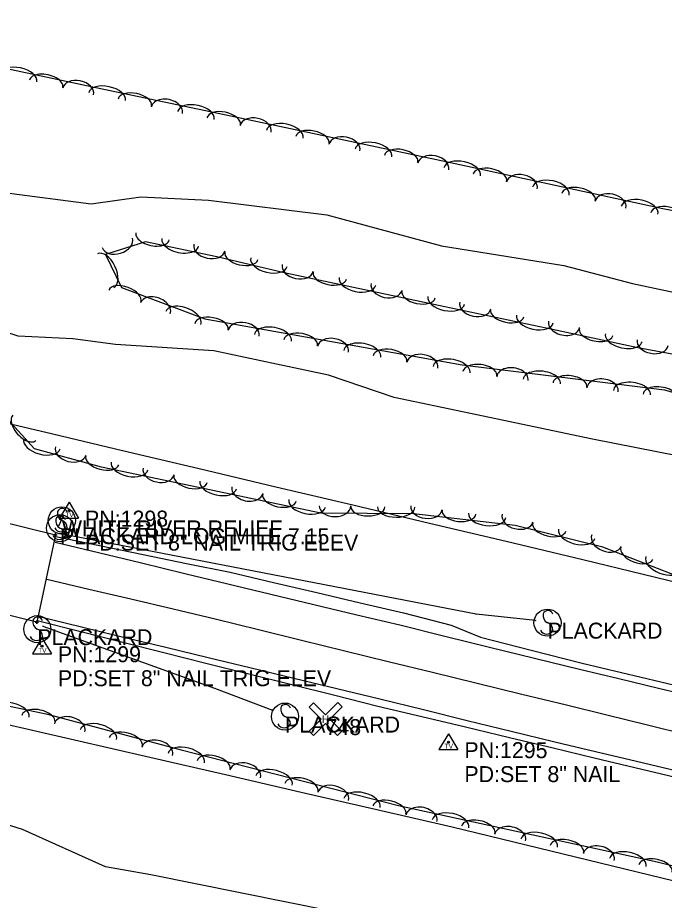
# Model space of a CAD drawing. Extents: x 1441650 to 1491889, y 345904 to 358319.
# Drawn here: x 1478094.8 to 1478297.4, y 346839.3 to 347115.7 of the extents above; entities that cross this region are included whole.
import ezdxf

# ---------------------------------------------------------------- set-up
doc = ezdxf.new("R2010")
doc.units = 0
for name, color, linetype in [('S_BRIDGE', 7, 'Continuous'), ('S_EDGE_PAVEMENT', 7, 'Continuous'), ('S_GUARDRAIL', 7, 'Continuous'), ('S_MSC_PT_SYM', 7, 'Continuous'), ('S_PAVEMENT_CROWN', 7, 'Continuous'), ('S_PHOTO_CTL', 7, 'Continuous'), ('S_PHOTO_CTL_ANNOT', 7, 'Continuous'), ('S_RDW_PT_SYM', 7, 'Continuous'), ('S_SECONDARY_CTL', 7, 'Continuous'), ('S_SECONDARY_CTL_ANNOT', 7, 'Continuous'), ('S_SHOULDER', 7, 'Continuous'), ('S_SIGN', 7, 'Continuous'), ('S_SIGN_ANNOT', 7, 'Continuous'), ('S_STR_PT_SYM', 7, 'Continuous'), ('S_STREAM', 7, 'Continuous'), ('S_TREE', 7, 'Continuous')]:
    doc.layers.add(name, color=color, linetype=linetype)

msp = doc.modelspace()

# ---------------------------------------------------------------- linework, layer by layer
at = {"layer": 'S_BRIDGE'}
for p, q in [((1477677.12, 347057.7), (1478106.69, 346953.78)), ((1478100.81, 346926.42), (1477670.53, 347030.53)), ((1478106.69, 346953.78), (1478100.81, 346926.42))]:
    msp.add_line(p, q, dxfattribs=at)
at = {"layer": 'S_EDGE_PAVEMENT'}
for points in [[(1478106.54, 346951.5), (1478120.07, 346948.23), (1478133.6, 346944.95), (1478147.13, 346941.68), (1478160.66, 346938.4), (1478174.13, 346935.18), (1478187.59, 346931.96), (1478201.06, 346928.73), (1478214.52, 346925.51), (1478228.59, 346922.06), (1478242.65, 346918.61), (1478256.71, 346915.17), (1478270.78, 346911.72), (1478283.15, 346908.73), (1478295.52, 346905.75), (1478307.88, 346902.76)], [(1478101.53, 346928.16), (1478114.76, 346924.95), (1478127.99, 346921.74), (1478141.22, 346918.53), (1478154.45, 346915.32), (1478167.89, 346912.08), (1478181.33, 346908.84), (1478194.77, 346905.59), (1478208.21, 346902.35), (1478221.93, 346899), (1478235.65, 346895.65), (1478249.38, 346892.3), (1478263.1, 346888.96), (1478275.85, 346885.9), (1478288.61, 346882.84), (1478301.36, 346879.79)]]:
    msp.add_lwpolyline(points, dxfattribs=at)
at = {"layer": 'S_GUARDRAIL'}
for p, q in [((1478238.42, 346928.93), (1478108.32, 346954.07)), ((1478257, 346926.91), (1478238.42, 346928.93)), ((1478102.67, 346925.15), (1478156.47, 346905.77)), ((1478156.47, 346905.77), (1478174.6, 346898.85))]:
    msp.add_line(p, q, dxfattribs=at)
at = {"layer": 'S_MSC_PT_SYM'}
for points in [[(1478109.12, 346959.86), (1478109.12, 346959.91), (1478109.12, 346959.86), (1478109.07, 346959.86), (1478109.12, 346959.86), (1478109.12, 346959.81), (1478109.12, 346959.86), (1478109.17, 346959.86)], [(1478107.7, 346956.63), (1478107.7, 346956.68), (1478107.7, 346956.63), (1478107.65, 346956.63), (1478107.7, 346956.63), (1478107.7, 346956.58), (1478107.7, 346956.63), (1478107.75, 346956.63)]]:
    msp.add_lwpolyline(points, dxfattribs=at)
at = {"layer": 'S_PAVEMENT_CROWN'}
msp.add_lwpolyline([(1478103.88, 346939.88), (1478117.07, 346936.77), (1478130.26, 346933.66), (1478143.46, 346930.55), (1478156.65, 346927.44), (1478170.19, 346924.11), (1478183.74, 346920.78), (1478197.28, 346917.45), (1478210.83, 346914.12), (1478224.8, 346910.72), (1478238.78, 346907.31), (1478252.76, 346903.9), (1478266.74, 346900.5), (1478279.41, 346897.38), (1478292.08, 346894.27), (1478304.75, 346891.16)], dxfattribs=at)
at = {"layer": 'S_PHOTO_CTL'}
for p, q in [((1478186.14, 346899.76), (1478187.5, 346901.12)), ((1478189.88, 346896.03), (1478186.14, 346899.76)), ((1478187.5, 346901.12), (1478191.24, 346897.38)), ((1478191.24, 346897.38), (1478195.14, 346901.28)), ((1478196.49, 346899.93), (1478192.59, 346896.03)), ((1478195.14, 346901.28), (1478196.49, 346899.93)), ((1478186.14, 346892.29), (1478189.88, 346896.03)), ((1478192.59, 346896.03), (1478196.33, 346892.29)), ((1478191.24, 346894.67), (1478187.5, 346890.94)), ((1478194.97, 346890.94), (1478191.24, 346894.67)), ((1478187.5, 346890.94), (1478186.14, 346892.29)), ((1478196.33, 346892.29), (1478194.97, 346890.94))]:
    msp.add_line(p, q, dxfattribs=at)
at = {"layer": 'S_RDW_PT_SYM'}
for points in [[(1478108.32, 346954.07), (1478108.32, 346954.12), (1478108.32, 346954.07), (1478108.27, 346954.07), (1478108.32, 346954.07), (1478108.32, 346954.02), (1478108.32, 346954.07), (1478108.37, 346954.07)], [(1478238.42, 346928.93), (1478238.42, 346928.98), (1478238.42, 346928.93), (1478238.37, 346928.93), (1478238.42, 346928.93), (1478238.42, 346928.88), (1478238.42, 346928.93), (1478238.47, 346928.93)], [(1478257, 346926.91), (1478257, 346926.96), (1478257, 346926.91), (1478256.95, 346926.91), (1478257, 346926.91), (1478257, 346926.86), (1478257, 346926.91), (1478257.05, 346926.91)], [(1478102.67, 346925.15), (1478102.67, 346925.2), (1478102.67, 346925.15), (1478102.62, 346925.15), (1478102.67, 346925.15), (1478102.67, 346925.1), (1478102.67, 346925.15), (1478102.72, 346925.15)], [(1478156.47, 346905.77), (1478156.47, 346905.82), (1478156.47, 346905.77), (1478156.42, 346905.77), (1478156.47, 346905.77), (1478156.47, 346905.72), (1478156.47, 346905.77), (1478156.52, 346905.77)], [(1478174.6, 346898.85), (1478174.6, 346898.9), (1478174.6, 346898.85), (1478174.55, 346898.85), (1478174.6, 346898.85), (1478174.6, 346898.8), (1478174.6, 346898.85), (1478174.65, 346898.85)]]:
    msp.add_lwpolyline(points, dxfattribs=at)
at = {"layer": 'S_SECONDARY_CTL'}
for p, q in [((1478110.9, 346963.93), (1478107.89, 346958.98)), ((1478110.9, 346963.93), (1478113.85, 346958.98)), ((1478107.89, 346958.98), (1478113.85, 346958.98)), ((1478102.4, 346921.47), (1478099.39, 346916.51)), ((1478102.4, 346921.47), (1478105.35, 346916.51)), ((1478099.39, 346916.51), (1478105.35, 346916.51)), ((1478229.75, 346891.42), (1478226.74, 346886.47)), ((1478229.75, 346891.42), (1478232.7, 346886.47)), ((1478226.74, 346886.47), (1478232.7, 346886.47))]:
    msp.add_line(p, q, dxfattribs=at)
for centre, radius in [((1478110.9, 346961.32), 0.311), ((1478110.9, 346961.32), 0.183), ((1478110.9, 346961.32), 0.103), ((1478102.4, 346918.85), 0.311), ((1478102.4, 346918.85), 0.183), ((1478102.4, 346918.85), 0.103), ((1478229.75, 346888.81), 0.311), ((1478229.75, 346888.81), 0.183), ((1478229.75, 346888.81), 0.103)]:
    msp.add_circle(centre, radius, dxfattribs=at)
at = {"layer": 'S_SHOULDER'}
for points in [[(1478106.79, 346953.2), (1478120.43, 346950.41), (1478134.07, 346947.61), (1478147.7, 346944.81), (1478161.34, 346942.02), (1478174.92, 346938.84), (1478188.49, 346935.67), (1478202.07, 346932.49), (1478215.64, 346929.32), (1478230.57, 346925.42), (1478239.75, 346921.7), (1478255.68, 346917.65), (1478271.61, 346913.6), (1478283.93, 346910.65), (1478296.26, 346907.71), (1478308.59, 346904.76)], [(1478100.89, 346926.97), (1478114.11, 346923.62), (1478127.33, 346920.27), (1478140.55, 346916.92), (1478153.77, 346913.57), (1478167.24, 346910.21), (1478180.71, 346906.85), (1478194.18, 346903.49), (1478207.65, 346900.13), (1478221.39, 346896.86), (1478235.13, 346893.58), (1478248.86, 346890.3), (1478262.6, 346887.02), (1478275.37, 346883.95), (1478288.13, 346880.89), (1478300.89, 346877.83)]]:
    msp.add_lwpolyline(points, dxfattribs=at)
at = {"layer": 'S_SIGN'}
msp.add_line((1478109.12, 346959.86), (1478107.7, 346956.63), dxfattribs=at)
for centre in [(1478108.63, 346958.25), (1478108.07, 346955.82), (1478260.77, 346926.24), (1478100.94, 346924.2), (1478178.55, 346896.83)]:
    msp.add_circle(centre, 4.24, dxfattribs=at)
for centre, radius, start, end in [((1478108.19, 346957.98), 1.62, 16.5258, 156.8957), ((1478109.8, 346960.5), 2.55, 167.1196, 241.9813), ((1478108.76, 346960.4), 1.62, 16.5258, 156.8957), ((1478109.23, 346958.07), 2.55, 167.1196, 241.9813), ((1478107.93, 346955.97), 2.38, 358.6529, 73.7063), ((1478108.37, 346956.85), 2.17, 204.641, 335.359), ((1478107.37, 346953.54), 2.38, 358.6529, 73.7063), ((1478107.81, 346954.42), 2.17, 204.641, 335.359), ((1478260.9, 346928.39), 1.62, 16.5258, 156.8957), ((1478102.1, 346926.46), 2.55, 167.1196, 241.9813), ((1478101.06, 346926.36), 1.62, 16.5258, 156.8957), ((1478261.94, 346928.49), 2.55, 167.1196, 241.9813), ((1478100.24, 346921.92), 2.38, 358.6529, 73.7063), ((1478260.51, 346924.84), 2.17, 204.641, 335.359), ((1478260.07, 346923.96), 2.38, 358.6529, 73.7063), ((1478100.68, 346922.8), 2.17, 204.641, 335.359), ((1478179.72, 346899.09), 2.55, 167.1196, 241.9813), ((1478178.68, 346898.99), 1.62, 16.5258, 156.8957), ((1478177.85, 346894.55), 2.38, 358.6529, 73.7063), ((1478178.29, 346895.44), 2.17, 204.641, 335.359)]:
    msp.add_arc(centre, radius, start, end, dxfattribs=at)
at = {"layer": 'S_STR_PT_SYM'}
for points in [[(1478106.69, 346953.78), (1478106.69, 346954.28), (1478106.69, 346953.78), (1478106.19, 346953.78), (1478106.69, 346953.78), (1478106.69, 346953.28), (1478106.69, 346953.78), (1478107.19, 346953.78)], [(1478100.81, 346926.42), (1478100.81, 346926.92), (1478100.81, 346926.42), (1478100.31, 346926.42), (1478100.81, 346926.42), (1478100.81, 346925.92), (1478100.81, 346926.42), (1478101.31, 346926.42)]]:
    msp.add_lwpolyline(points, dxfattribs=at)
at = {"layer": 'S_STREAM'}
for points in [[(1478090.55, 347060.92), (1478117.78, 347057.45), (1478133.37, 347059.65), (1478154.61, 347058.52), (1478191.62, 347053.92), (1478227.57, 347044.28), (1478265.93, 347038.14), (1478287.42, 347032.45), (1478314.94, 347026.64)], [(1478322.12, 346974.46), (1478274.83, 346983.7), (1478242.62, 346990.5), (1478212.76, 346996.8), (1478192.16, 347003.76), (1478175.85, 347007.2), (1478156.28, 347011.34), (1478125.41, 347013.4), (1478112.1, 347015.18), (1478094.99, 347015.92), (1478079.03, 347021.11)], [(1478193.02, 346835.92), (1478136.52, 346847.23), (1478122.35, 346849.78), (1478096.35, 346861.48), (1478071.7, 346869.2), (1478053.72, 346878.14), (1478029.65, 346888.95), (1478016.17, 346891.75), (1477999.84, 346895.2), (1477995.17, 346896.19), (1477991.55, 346897.4), (1477991.78, 346899.32), (1477988.8, 346897.86), (1477987.59, 346897.29), (1477977.87, 346898.91), (1477976.03, 346895.64), (1477980.08, 346892.73), (1478007.4, 346886.96), (1478028.01, 346881.14), (1478034.21, 346874.6), (1478040.03, 346866.79), (1478045.17, 346857.07), (1478043.78, 346836.44)]]:
    msp.add_lwpolyline(points, dxfattribs=at)
at = {"layer": 'S_TREE'}
for points in [[(1477967.78, 347115.71), (1477998.41, 347109.35), (1478031.57, 347106.76), (1478081.52, 347101.83), (1478119.85, 347093.73), (1478161.58, 347084.92), (1478229.4, 347070.61), (1478296.87, 347055.99), (1478395.05, 347037.02)], [(1478518.62, 346952.59), (1478486.52, 346964.29), (1478459.25, 346970.41), (1478436.05, 346975.35), (1478407.67, 346990.93), (1478375.55, 346997.35), (1478344.95, 347003.11), (1478317.93, 347007.03), (1478289.08, 347012.36), (1478262.34, 347018), (1478228.58, 347025.13), (1478178.28, 347035.83), (1478157.23, 347040.77), (1478134.87, 347045.49), (1478122.27, 347041.52), (1478127.28, 347031.19), (1478153.38, 347021.44), (1478234.08, 347007.01), (1478297.48, 346999.12), (1478428.97, 346961.16), (1478464.06, 346953.46), (1478500, 346944.42), (1478535.92, 346935.8)], [(1477959.28, 347020.02), (1477983.33, 347014.33), (1478007.37, 347008.64), (1478031.42, 347002.95), (1478055.47, 346997.27), (1478079.52, 346991.58), (1478103.56, 346985.89), (1478127.61, 346980.2), (1478151.66, 346974.51), (1478175.71, 346968.82), (1478199.75, 346963.13), (1478223.8, 346957.45), (1478247.85, 346951.76), (1478271.89, 346946.07), (1478290.76, 346941.43), (1478309.62, 346936.8)], [(1477959.28, 347020.02), (1477983.33, 347014.33), (1478007.38, 347008.64), (1478031.42, 347002.95), (1478055.47, 346997.27), (1478079.52, 346991.58), (1478103.56, 346985.89), (1478127.61, 346980.2), (1478151.66, 346974.51), (1478175.71, 346968.82), (1478199.75, 346963.13), (1478223.8, 346957.44), (1478247.85, 346951.76), (1478271.9, 346946.07), (1478290.76, 346941.43), (1478309.62, 346936.8)], [(1478557.16, 346874.83), (1478442.63, 346899.83), (1478349.99, 346922.26), (1478312.4, 346936.57), (1478278.13, 346949.84), (1478250.7, 346956.69), (1478218.81, 346960.35), (1478189.8, 346960.49), (1478155.41, 346967.71), (1478121.04, 346974.96), (1478100.03, 346980.64), (1478086.71, 346995.33), (1478070.71, 347005.02), (1478045.45, 347011.13), (1478012.32, 347012.03), (1477963.48, 347016.36)], [(1477780.01, 346857.82), (1477795.55, 346869.32), (1477809.56, 346892.8), (1477813.42, 346907.44), (1477825.07, 346925.62), (1477850.97, 346928.28), (1477881.64, 346933.03), (1477917.52, 346930.86), (1477960.4, 346921.81), (1477999.13, 346918.03), (1478062.6, 346906.38), (1478104.18, 346897.6), (1478146, 346886.43), (1478214.12, 346869.02), (1478295.14, 346851.29), (1478397.82, 346825.41), (1478476.6, 346806.88), (1478570.85, 346783.8)], [(1477970.48, 346922.12), (1477994.16, 346916.69), (1478017.84, 346911.25), (1478041.52, 346905.81), (1478065.2, 346900.38), (1478088.88, 346894.94), (1478112.56, 346889.51), (1478136.24, 346884.07), (1478159.92, 346878.64), (1478183.6, 346873.2), (1478207.28, 346867.76), (1478230.96, 346862.33), (1478250.26, 346857.62), (1478269.56, 346852.91), (1478288.86, 346848.21), (1478308.16, 346843.5)], [(1477970.48, 346922.12), (1477994.16, 346916.69), (1478017.84, 346911.25), (1478041.52, 346905.82), (1478065.2, 346900.38), (1478088.88, 346894.94), (1478112.56, 346889.51), (1478136.24, 346884.07), (1478159.92, 346878.64), (1478183.6, 346873.2), (1478207.28, 346867.76), (1478230.96, 346862.33), (1478250.26, 346857.62), (1478269.56, 346852.91), (1478288.86, 346848.21), (1478308.16, 346843.5)]]:
    msp.add_lwpolyline(points, dxfattribs=at)
for centre, major_axis, ratio, start_param, end_param in [((1478095.04, 347096.81), (-5.74, 1.22), 0.549399, 3.143821, 6.285413), ((1478103.71, 347094.98), (-5.22, 1.11), 0.54003, 3.143751, 6.285344), ((1478113.73, 347092.6), (-4.84, 1.03), 0.68446, 3.145239, 6.286831), ((1478122.83, 347090.94), (-5.74, 1.21), 0.548935, 3.142228, 6.28382), ((1478131.51, 347089.11), (-5.23, 1.11), 0.539575, 3.142208, 6.2838), ((1478141.53, 347086.73), (-4.85, 1.03), 0.683885, 3.142631, 6.284224), ((1478150.64, 347085.07), (-5.74, 1.21), 0.548935, 3.142228, 6.28382), ((1478159.32, 347083.24), (-5.23, 1.11), 0.539575, 3.142208, 6.2838), ((1478169.34, 347080.86), (-4.85, 1.02), 0.683834, 3.141593, 6.283185), ((1478178.46, 347079.2), (-5.74, 1.21), 0.548894, 3.141593, 6.283185), ((1478187.13, 347077.37), (-5.23, 1.1), 0.539534, 3.141593, 6.283185), ((1478197.16, 347074.98), (-4.85, 1.02), 0.683834, 3.141593, 6.283185), ((1478206.27, 347073.33), (-5.74, 1.21), 0.548894, 3.141593, 6.283185), ((1478214.95, 347071.49), (-5.23, 1.1), 0.539534, 3.141593, 6.283185), ((1478224.97, 347069.11), (-4.85, 1.02), 0.683834, 3.141593, 6.283185), ((1478234.07, 347067.43), (-5.74, 1.24), 0.548894, 3.141593, 6.283185), ((1478242.74, 347065.55), (-5.23, 1.13), 0.539534, 3.141593, 6.283185), ((1478252.75, 347063.12), (-4.84, 1.05), 0.683834, 3.141593, 6.283185), ((1478261.85, 347061.41), (-5.74, 1.24), 0.548894, 3.141593, 6.283185), ((1478270.52, 347059.53), (-5.23, 1.13), 0.539534, 3.141593, 6.283185), ((1478280.53, 347057.1), (-4.84, 1.05), 0.683834, 3.141593, 6.283185), ((1478289.64, 347055.39), (-5.74, 1.24), 0.548894, 3.141593, 6.283185), ((1478298.36, 347053.55), (-5.25, 1.01), 0.539534, 3.141593, 6.283185), ((1478137.04, 347047.2), (5.23, -1.1), 0.539709, 3.141608, 6.283201), ((1478126.02, 347045.19), (4.73, 1.49), 0.684375, 3.141593, 6.283185), ((1478145.72, 347045.36), (5.74, -1.21), 0.549072, 3.141608, 6.283201), ((1478154.83, 347043.71), (4.85, -1.02), 0.684056, 3.141619, 6.283211), ((1478122.36, 347036.47), (-2.56, 5.28), 0.549887, 3.140783, 6.282375), ((1478164.87, 347041.15), (5.2, -1.22), 0.539709, 3.141593, 6.283185), ((1478173.5, 347039.13), (5.71, -1.34), 0.549072, 3.141593, 6.283185), ((1478182.54, 347037.35), (4.85, -1.03), 0.684055, 3.141593, 6.283185), ((1478192.56, 347034.96), (5.23, -1.11), 0.539709, 3.141593, 6.283185), ((1478201.24, 347033.11), (5.74, -1.22), 0.549072, 3.141593, 6.283185), ((1478128.38, 347028.52), (-5.01, 1.87), 0.539785, 3.140919, 6.282511), ((1478210.35, 347031.44), (4.85, -1.03), 0.684055, 3.141593, 6.283185), ((1478137.94, 347024.67), (-4.64, 1.73), 0.684151, 3.140455, 6.282048), ((1478220.37, 347029.04), (5.23, -1.11), 0.539709, 3.141593, 6.283185), ((1478229.04, 347027.2), (5.74, -1.21), 0.549072, 3.141593, 6.283185), ((1478238.15, 347025.54), (4.85, -1.02), 0.684056, 3.141593, 6.283185), ((1478146.7, 347021.67), (-5.5, 2.05), 0.549149, 3.140897, 6.28249), ((1478248.18, 347023.16), (5.23, -1.1), 0.539709, 3.141593, 6.283185), ((1478155.5, 347018.91), (-5.26, 0.94), 0.539711, 3.141576, 6.283168), ((1478165.59, 347016.84), (-4.88, 0.87), 0.684058, 3.141564, 6.283156), ((1478256.85, 347021.33), (5.74, -1.21), 0.549072, 3.141593, 6.283185), ((1478265.97, 347019.67), (4.85, -1.02), 0.684058, 3.141809, 6.283402), ((1478174.75, 347015.47), (-5.78, 1.03), 0.549074, 3.141575, 6.283168), ((1478275.99, 347017.29), (5.23, -1.1), 0.539711, 3.141721, 6.283314), ((1478183.48, 347013.91), (-5.26, 0.94), 0.539711, 3.141576, 6.283168), ((1478193.58, 347011.84), (-4.88, 0.87), 0.684058, 3.141564, 6.283156), ((1478284.67, 347015.45), (5.74, -1.21), 0.549074, 3.141725, 6.283318), ((1478293.74, 347013.92), (4.87, -0.9), 0.684057, 3.141593, 6.283185), ((1478202.74, 347010.46), (-5.78, 1.03), 0.549074, 3.141575, 6.283168), ((1478211.47, 347008.9), (-5.26, 0.94), 0.539711, 3.141576, 6.283168), ((1478221.56, 347006.83), (-4.88, 0.87), 0.684058, 3.141564, 6.283156), ((1478230.72, 347005.46), (-5.78, 1.03), 0.549074, 3.141575, 6.283168), ((1478239.61, 347004.19), (-5.31, 0.66), 0.53972, 3.141505, 6.283098), ((1478249.8, 347002.66), (-4.92, 0.61), 0.684069, 3.141445, 6.283038), ((1478259.02, 347001.77), (-5.82, 0.72), 0.549083, 3.141502, 6.283095), ((1478267.82, 347000.68), (-5.31, 0.66), 0.53972, 3.141505, 6.283098), ((1478278.01, 346999.15), (-4.92, 0.61), 0.684069, 3.141445, 6.283038), ((1478287.23, 346998.27), (-5.82, 0.72), 0.549083, 3.141502, 6.283095), ((1478296.03, 346997.17), (-5.31, 0.66), 0.53972, 3.141505, 6.283098), ((1478096.9, 346987.25), (3.59, -3.96), 0.540042, 3.140819, 6.282412), ((1478102.38, 346982.2), (5.67, -1.53), 0.548899, 3.141593, 6.283185), ((1478111.39, 346980.03), (4.78, -1.29), 0.68384, 3.141593, 6.283185), ((1478121.27, 346977.09), (5.16, -1.39), 0.539539, 3.141593, 6.283185), ((1478129.82, 346975.27), (5.74, -1.21), 0.548894, 3.141593, 6.283185), ((1478138.94, 346973.61), (4.85, -1.02), 0.683834, 3.141593, 6.283185), ((1478148.96, 346971.23), (5.23, -1.1), 0.539534, 3.141593, 6.283185), ((1478157.63, 346969.4), (5.74, -1.2), 0.548895, 3.141649, 6.283241), ((1478166.75, 346967.76), (4.85, -1.02), 0.683834, 3.141684, 6.283277), ((1478176.78, 346965.39), (5.23, -1.1), 0.539534, 3.141647, 6.283239), ((1478185.46, 346963.57), (5.74, -1.2), 0.548895, 3.141649, 6.283241), ((1478194.19, 346962.85), (4.96, -0.02), 0.683889, 3.141593, 6.283185), ((1478204.49, 346962.54), (5.35, -0.03), 0.539578, 3.141593, 6.283185), ((1478213.36, 346962.49), (5.87, -0.03), 0.548939, 3.141593, 6.283185), ((1478222.85, 346962.28), (4.92, -0.56), 0.683845, 3.141593, 6.283185), ((1478233.06, 346960.84), (5.31, -0.61), 0.539543, 3.141593, 6.283185), ((1478241.87, 346959.83), (5.83, -0.67), 0.548903, 3.141593, 6.283185), ((1478251.4, 346958.97), (4.81, -1.2), 0.683837, 3.141593, 6.283185), ((1478261.33, 346956.22), (5.19, -1.29), 0.539536, 3.141593, 6.283185), ((1478269.93, 346954.07), (5.69, -1.42), 0.548897, 3.141593, 6.283185), ((1478279.25, 346951.96), (4.62, -1.79), 0.683876, 3.141593, 6.283185), ((1478288.76, 346947.99), (4.99, -1.93), 0.539567, 3.141593, 6.283185), ((1478297.03, 346944.79), (5.47, -2.12), 0.548928, 3.141593, 6.283185), ((1478092.62, 346897.88), (-5.73, 1.21), 0.551356, 3.140521, 6.282113), ((1478101.28, 346896.05), (-5.22, 1.1), 0.541953, 3.140554, 6.282147), ((1478111.08, 346893.29), (-4.79, 1.28), 0.685196, 3.141584, 6.283177), ((1478120.09, 346891.16), (-5.67, 1.51), 0.549988, 3.141588, 6.28318), ((1478128.66, 346888.87), (-5.17, 1.38), 0.540609, 3.141588, 6.28318), ((1478138.55, 346885.96), (-4.79, 1.28), 0.685196, 3.141584, 6.283177), ((1478147.59, 346883.83), (-5.69, 1.45), 0.549986, 3.141593, 6.283185), ((1478156.18, 346881.64), (-5.18, 1.32), 0.540607, 3.141593, 6.283185), ((1478166.09, 346878.84), (-4.8, 1.23), 0.685194, 3.141593, 6.283185), ((1478175.13, 346876.8), (-5.69, 1.45), 0.549986, 3.141593, 6.283185), ((1478183.72, 346874.6), (-5.18, 1.32), 0.540607, 3.141593, 6.283185), ((1478193.64, 346871.8), (-4.8, 1.23), 0.685194, 3.141593, 6.283185), ((1478202.67, 346869.76), (-5.69, 1.45), 0.549986, 3.141593, 6.283185), ((1478211.26, 346867.56), (-5.18, 1.32), 0.540607, 3.141593, 6.283185), ((1478221.32, 346865), (-4.84, 1.06), 0.685187, 3.141568, 6.283161), ((1478230.42, 346863.28), (-5.73, 1.25), 0.549981, 3.141578, 6.28317), ((1478239.09, 346861.39), (-5.22, 1.14), 0.540602, 3.141578, 6.283171), ((1478249.09, 346858.93), (-4.84, 1.06), 0.685187, 3.141568, 6.283161), ((1478258.19, 346857.21), (-5.73, 1.25), 0.549981, 3.141578, 6.28317), ((1478266.86, 346855.31), (-5.22, 1.14), 0.540602, 3.141578, 6.283171), ((1478276.86, 346852.85), (-4.84, 1.06), 0.685187, 3.141568, 6.283161), ((1478285.96, 346851.13), (-5.73, 1.25), 0.549981, 3.141578, 6.28317), ((1478294.63, 346849.23), (-5.22, 1.14), 0.540602, 3.141578, 6.283171)]:
    msp.add_ellipse(centre, major_axis=major_axis, ratio=ratio, start_param=start_param, end_param=end_param, dxfattribs=at)

# ---------------------------------------------------------------- texts
at = {"layer": 'S_PHOTO_CTL'}
msp.add_text('H', height=2.4, rotation=360, dxfattribs=at).set_placement((1478190.06, 346894.83))
at = {"layer": 'S_PHOTO_CTL_ANNOT'}
msp.add_text('748', height=5, dxfattribs=at).set_placement((1478191.24, 346891.03))
at = {"layer": 'S_SECONDARY_CTL'}
for p in [(1478109.7, 346959.31), (1478101.2, 346916.84), (1478228.54, 346886.8)]:
    msp.add_text('TV', height=1.5, rotation=360, dxfattribs=at).set_placement(p)
at = {"layer": 'S_SECONDARY_CTL_ANNOT'}
for s, p in [('PN:1298', (1478115.9, 346956.32)), ('PD:SET 8" NAIL TRIG ELEV', (1478115.9, 346948.82)), ('PN:1299', (1478107.4, 346913.85)), ('PD:SET 8" NAIL TRIG ELEV', (1478107.4, 346906.35)), ('PN:1295', (1478234.75, 346883.81)), ('PD:SET 8" NAIL', (1478234.75, 346876.31))]:
    msp.add_text(s, height=5, dxfattribs=at).set_placement(p)
at = {"layer": 'S_SIGN_ANNOT'}
for s, p in [('WHITE RIVER RELIEF', (1478108.63, 346953.25)), ('PLACKARD LOG MILE 7.15', (1478108.07, 346950.82)), ('PLACKARD', (1478100.94, 346919.2)), ('PLACKARD', (1478260.77, 346921.24)), ('PLACKARD', (1478178.55, 346891.83))]:
    msp.add_text(s, height=5, dxfattribs=at).set_placement(p)

doc.saveas('drawing.dxf')
